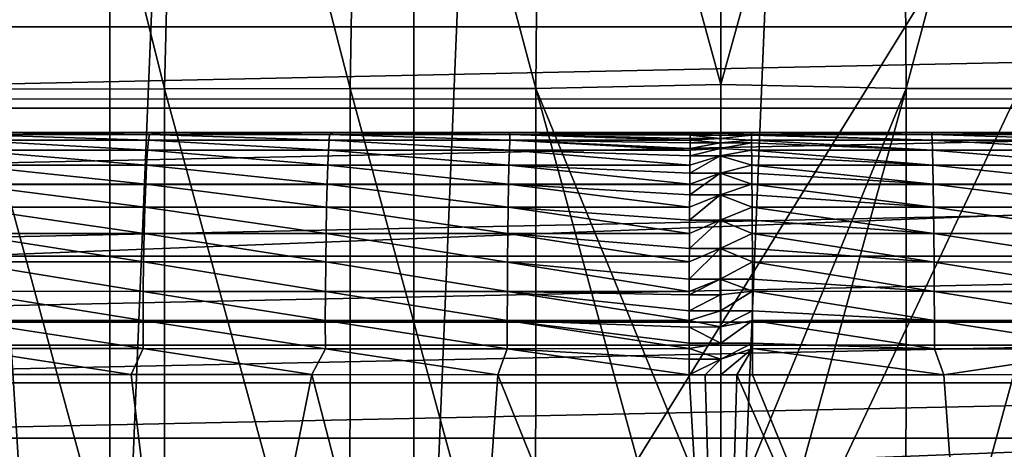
# Model space of a CAD drawing. Header units: metres. Extents: x -104 to 104, y -68 to 90.
# Tile 517 of 656: x -3.54 to 1.43, y 28.69 to 30.86. Entities that reach past the tile are written whole.
import ezdxf

# ---------------------------------------------------------------- set-up
doc = ezdxf.new("R2010")
doc.units = ezdxf.units.M
doc.layers.add('solid_FIT-BATH-153_SW0002', color=7, linetype='CONTINUOUS')

msp = doc.modelspace()

# ---------------------------------------------------------------- linework, layer by layer
at = {"layer": 'solid_FIT-BATH-153_SW0002'}
for points in [[(-1.54966, 25.600069, 37.479431), (0, 63.035889, 37.479431), (0, 25.535889, 37.479431)], [(-1.54966, 62.971706, 37.479431), (0, 63.035889, 37.479431), (-1.54966, 25.600069, 37.479431)], [(0, 25.535889, 37.479431), (0, 63.035889, 37.479431), (1.54966, 62.971706, 37.479431)], [(-1.54966, 62.971706, 37.479431), (-1.54966, 25.600069, 37.479431), (-3.085949, 25.791658, 37.479431)], [(-1.54966, 62.971706, 37.479431), (-3.085949, 25.791658, 37.479431), (-3.085949, 62.780117, 37.479431)], [(0, 25.535889, 37.479431), (1.54966, 62.971706, 37.479431), (1.54966, 25.600069, 37.479431)], [(-3.085949, 62.780117, 37.479431), (-3.085949, 25.791658, 37.479431), (-4.602447, 26.109547, 37.479431)], [(-3.085949, 62.780117, 37.479431), (-4.602447, 26.109547, 37.479431), (-4.602447, 62.462227, 37.479431)], [(-1.43812, 61.224911, -6.203498), (9.643651, 30.285889, -6.203498), (0, 61.285889, -6.203498)], [(0, 61.285889, -6.203498), (9.643651, 30.285889, -6.203498), (1.28216, 61.237415, -6.203498)], [(-2.862983, 61.042995, -6.203498), (9.643651, 30.285889, -6.203498), (-1.43812, 61.224911, -6.203498)], [(1.28216, 61.237415, -6.203498), (9.643651, 30.285889, -6.203498), (2.55339, 61.092987, -6.203498)], [(-4.268853, 60.741177, -6.203498), (9.643651, 30.285889, -6.203498), (-2.862983, 61.042995, -6.203498)], [(-5.645058, 60.321228, -6.203498), (9.643651, 30.285889, -6.203498), (-4.268853, 60.741177, -6.203498)], [(-6, 54.285889, -6.203498), (9.643651, 30.285889, -6.203498), (-5.645058, 60.321228, -6.203498)], [(-6, 54.285889, -6.203498), (-6.025815, 53.89344, -6.203498), (9.643651, 30.285889, -6.203498)], [(-6.025815, 53.89344, -6.203498), (-6.102284, 53.509499, -6.203498), (9.643651, 30.285889, -6.203498)], [(-6.102284, 53.509499, -6.203498), (-6.228316, 53.137989, -6.203498), (9.643651, 30.285889, -6.203498)], [(-6.228316, 53.137989, -6.203498), (-6.40215, 52.785545, -6.203498), (9.643651, 30.285889, -6.203498)], [(-6.40215, 52.785545, -6.203498), (-6.620113, 52.459511, -6.203498), (9.643651, 30.285889, -6.203498)], [(-6.620113, 52.459511, -6.203498), (-6.878578, 52.164734, -6.203498), (9.643651, 30.285889, -6.203498)], [(-6.878578, 52.164734, -6.203498), (-7.173885, 51.905701, -6.203498), (9.643651, 30.285889, -6.203498)], [(-7.173885, 51.905701, -6.203498), (-7.500308, 51.68771, -6.203498), (9.643651, 30.285889, -6.203498)], [(-7.500308, 51.68771, -6.203498), (-7.851867, 51.514362, -6.203498), (9.643651, 30.285889, -6.203498)], [(-7.851867, 51.514362, -6.203498), (-8.223395, 51.388157, -6.203498), (9.643651, 30.285889, -6.203498)], [(-8.223395, 51.388157, -6.203498), (-8.608751, 51.311546, -6.203498), (9.643651, 30.285889, -6.203498)], [(-9.391253, 51.311546, -6.203498), (-9.643651, 30.285889, -6.203498), (9.643651, 30.285889, -6.203498)], [(-9.000002, 51.285969, -6.203498), (-9.391253, 51.311546, -6.203498), (9.643651, 30.285889, -6.203498)], [(-8.608751, 51.311546, -6.203498), (-9.000002, 51.285969, -6.203498), (9.643651, 30.285889, -6.203498)], [(-4, 35.785889, 69.796501), (-3.258736, 24.046616, 69.796501), (-4.86164, 24.370741, 69.796501)], [(-4, 35.785889, 69.796501), (4, 35.785889, 69.796501), (-3.258736, 24.046616, 69.796501)], [(4, 35.785889, 69.796501), (-1.635596, 23.851261, 69.796501), (-3.258736, 24.046616, 69.796501)], [(4, 35.785889, 69.796501), (0, 23.785889, 69.796501), (-1.635596, 23.851261, 69.796501)], [(4, 35.785889, 69.796501), (1.635596, 23.851261, 69.796501), (0, 23.785889, 69.796501)], [(-3.635846, 33.822994, -19.5464), (-2.809888, 30.507198, -18.753641), (-3.74432, 30.504873, -18.726765)], [(-3.635846, 33.822994, -19.5464), (-2.727364, 33.824955, -19.57181), (-2.809888, 30.507198, -18.753641)], [(-2.727364, 33.824955, -19.57181), (-1.872368, 30.508512, -18.768555), (-2.809888, 30.507198, -18.753641)], [(-2.727364, 33.824955, -19.57181), (-1.816277, 33.826065, -19.585926), (-1.872368, 30.508512, -18.768555)], [(-1.816277, 33.826065, -19.585926), (-0.934494, 30.509096, -18.774973), (-1.872368, 30.508512, -18.768555)], [(-1.816277, 33.826065, -19.585926), (-0.905081, 33.826561, -19.59201), (-0.934494, 30.509096, -18.774973)], [(-0.905081, 33.826561, -19.59201), (0.000621, 30.528568, -18.780949), (-0.934494, 30.509096, -18.774973)], [(-0.905081, 33.826561, -19.59201), (0.002429, 32.78133, -19.329384), (0.000621, 30.528568, -18.780949)], [(0.911659, 33.826557, -19.591988), (0.936019, 30.509092, -18.774965), (0.000621, 30.528568, -18.780949)], [(0.002429, 32.78133, -19.329384), (0.911659, 33.826557, -19.591988), (0.000621, 30.528568, -18.780949)], [(0.911659, 33.826557, -19.591988), (1.822289, 33.826054, -19.585861), (0.936019, 30.509092, -18.774965)], [(1.822289, 33.826054, -19.585861), (1.873839, 30.508503, -18.768538), (0.936019, 30.509092, -18.774965)], [(-16.395681, 30.455368, 72.796501), (17.427639, 31.780832, 72.796501), (-17.427748, 31.780983, 72.796501)], [(-16.395681, 30.455368, 72.796501), (16.395548, 30.455212, 72.796501), (17.427639, 31.780832, 72.796501)], [(-10.522905, 31.254065, 50.796501), (-9.959749, 30.818739, 50.796501), (10.522919, 31.254076, 50.796501)], [(-9.959749, 30.818739, 50.796501), (9.95976, 30.818747, 50.796501), (10.522919, 31.254076, 50.796501)], [(-9.959749, 30.818739, 50.796501), (-9.379857, 30.408548, 50.796501), (9.95976, 30.818747, 50.796501)], [(-9.379857, 30.408548, 50.796501), (9.379866, 30.408554, 50.796501), (9.95976, 30.818747, 50.796501)], [(-0.934494, 30.509096, -18.774973), (0.000621, 30.528568, -18.780949), (-0.000817, 28.228933, -18.247074)], [(-0.000817, 28.228933, -18.247074), (0.000621, 30.528568, -18.780949), (0.936019, 30.509092, -18.774965)], [(-3.74432, 30.504873, -18.726765), (-2.809888, 30.507198, -18.753641), (-2.809911, 27.071241, -17.965652)], [(-3.74432, 30.504873, -18.726765), (-2.809911, 27.071241, -17.965652), (-3.743498, 27.068851, -17.939482)], [(-2.809888, 30.507198, -18.753641), (-1.873152, 27.072594, -17.980179), (-2.809911, 27.071241, -17.965652)], [(-2.809888, 30.507198, -18.753641), (-1.872368, 30.508512, -18.768555), (-1.873152, 27.072594, -17.980179)], [(-1.872368, 30.508512, -18.768555), (-0.935961, 27.073196, -17.986435), (-1.873152, 27.072594, -17.980179)], [(-1.872368, 30.508512, -18.768555), (-0.934494, 30.509096, -18.774973), (-0.935961, 27.073196, -17.986435)], [(-0.934494, 30.509096, -18.774973), (-0.001371, 27.096451, -17.99292), (-0.935961, 27.073196, -17.986435)], [(-0.934494, 30.509096, -18.774973), (-0.000817, 28.228933, -18.247074), (-0.001371, 27.096451, -17.99292)], [(0.936019, 30.509092, -18.774965), (0.933546, 27.073195, -17.986443), (-0.001371, 27.096451, -17.99292)], [(-0.000817, 28.228933, -18.247074), (0.936019, 30.509092, -18.774965), (-0.001371, 27.096451, -17.99292)], [(0.936019, 30.509092, -18.774965), (1.873839, 30.508503, -18.768538), (0.933546, 27.073195, -17.986443)], [(1.873839, 30.508503, -18.768538), (1.87078, 27.072592, -17.980204), (0.933546, 27.073195, -17.986443)], [(-15.262076, 29.213726, 72.796501), (16.395548, 30.455212, 72.796501), (-16.395681, 30.455368, 72.796501)], [(-15.262076, 29.213726, 72.796501), (15.261925, 29.213572, 72.796501), (16.395548, 30.455212, 72.796501)], [(-9.379857, 30.408548, 50.796501), (-8.782283, 30.022951, 50.796501), (9.379866, 30.408554, 50.796501)], [(-8.782283, 30.022951, 50.796501), (8.782289, 30.022955, 50.796501), (9.379866, 30.408554, 50.796501)], [(-9.643651, 30.285889, -6.203498), (8.696607, 30.285889, -13.766337), (9.297713, 30.285889, -13.622594)], [(9.643651, 30.285889, -6.203498), (-9.643651, 30.285889, -6.203498), (9.297713, 30.285889, -13.622594)], [(-9.643651, 30.285889, -6.203498), (8.064724, 30.285889, -13.89553), (8.696607, 30.285889, -13.766337)], [(-9.643651, 30.285889, -6.203498), (7.403144, 30.285889, -14.009045), (8.064724, 30.285889, -13.89553)], [(-9.643651, 30.285889, -6.203498), (6.712044, 30.285889, -14.106255), (7.403144, 30.285889, -14.009045)], [(-9.643651, 30.285889, -6.203498), (5.991248, 30.285889, -14.187785), (6.712044, 30.285889, -14.106255)], [(-9.643651, 30.285889, -6.203498), (5.241307, 30.285889, -14.254383), (5.991248, 30.285889, -14.187785)], [(-9.643651, 30.285889, -6.203498), (4.46154, 30.285889, -14.304722), (5.241307, 30.285889, -14.254383)], [(-9.643651, 30.285889, -6.203498), (3.652628, 30.285889, -14.340127), (4.46154, 30.285889, -14.304722)], [(-9.643651, 30.285889, -6.203498), (2.817166, 30.285889, -14.365325), (3.652628, 30.285889, -14.340127)], [(-9.643651, 30.285889, -6.203498), (1.956018, 30.285889, -14.381892), (2.817166, 30.285889, -14.365325)], [(-9.643651, 30.285889, -6.203498), (1.06832, 30.285889, -14.388253), (1.956018, 30.285889, -14.381892)], [(-9.643651, 30.285889, -6.203498), (0.15407, 30.285889, -14.384407), (1.06832, 30.285889, -14.388253)], [(-9.643651, 30.285889, -6.203498), (0.075463, 30.285889, -14.384381), (0.15407, 30.285889, -14.384407)], [(-9.643651, 30.285889, -6.203498), (-0.003427, 30.285889, -14.384354), (0.075463, 30.285889, -14.384381)], [(-9.643651, 30.285889, -6.203498), (-0.078899, 30.285889, -14.384383), (-0.003427, 30.285889, -14.384354)], [(-9.643651, 30.285889, -6.203498), (-0.15407, 30.285889, -14.384418), (-0.078899, 30.285889, -14.384383)], [(-9.643651, 30.285889, -6.203498), (-1.068375, 30.285889, -14.388259), (-0.15407, 30.285889, -14.384418)], [(-9.643651, 30.285889, -6.203498), (-1.956123, 30.285889, -14.381894), (-1.068375, 30.285889, -14.388259)], [(-9.643651, 30.285889, -6.203498), (-2.817316, 30.285889, -14.365322), (-1.956123, 30.285889, -14.381894)], [(-9.643651, 30.285889, -6.203498), (-3.652818, 30.285889, -14.340118), (-2.817316, 30.285889, -14.365322)], [(-3.79345, 30.276787, -14.470566), (-2.88548, 30.276787, -14.498068), (-3.652818, 30.285889, -14.340118)], [(-2.88548, 30.276787, -14.498068), (-2.817316, 30.285889, -14.365322), (-3.652818, 30.285889, -14.340118)], [(-2.88548, 30.276787, -14.498068), (-1.975681, 30.276789, -14.51248), (-2.817316, 30.285889, -14.365322)], [(-1.975681, 30.276789, -14.51248), (-1.956123, 30.285889, -14.381894), (-2.817316, 30.285889, -14.365322)], [(-1.975681, 30.276789, -14.51248), (-1.06499, 30.276791, -14.517935), (-1.956123, 30.285889, -14.381894)], [(-1.06499, 30.276791, -14.517935), (-1.068375, 30.285889, -14.388259), (-1.956123, 30.285889, -14.381894)], [(-0.154213, 30.282631, -14.464564), (-0.15407, 30.285889, -14.384418), (-1.068375, 30.285889, -14.388259)], [(-0.154213, 30.282631, -14.464564), (-1.068375, 30.285889, -14.388259), (-0.154343, 30.276762, -14.518782)], [(-1.06499, 30.276791, -14.517935), (-0.154343, 30.276762, -14.518782), (-1.068375, 30.285889, -14.388259)], [(-0.154343, 30.276762, -14.518782), (-0.003459, 30.272892, -14.544662), (-0.003448, 30.282648, -14.464253)], [(-0.154213, 30.282631, -14.464564), (-0.154343, 30.276762, -14.518782), (-0.003448, 30.282648, -14.464253)], [(-0.078899, 30.285889, -14.384383), (-0.15407, 30.285889, -14.384418), (-0.154213, 30.282631, -14.464564)], [(-0.154213, 30.282631, -14.464564), (-0.003427, 30.285889, -14.384354), (-0.078899, 30.285889, -14.384383)], [(-0.154213, 30.282631, -14.464564), (-0.003448, 30.282648, -14.464253), (-0.003427, 30.285889, -14.384354)], [(-0.003448, 30.282648, -14.464253), (-0.003459, 30.272892, -14.544662), (0.154344, 30.276722, -14.519082)], [(-0.003448, 30.282648, -14.464253), (0.15407, 30.285889, -14.384407), (0.075463, 30.285889, -14.384381)], [(-0.003448, 30.282648, -14.464253), (0.154344, 30.276722, -14.519082), (0.15407, 30.285889, -14.384407)], [(-0.003448, 30.282648, -14.464253), (0.075463, 30.285889, -14.384381), (-0.003427, 30.285889, -14.384354)], [(1.06499, 30.276791, -14.517934), (1.06832, 30.285889, -14.388253), (0.15407, 30.285889, -14.384407)], [(0.154344, 30.276722, -14.519082), (1.06499, 30.276791, -14.517934), (0.15407, 30.285889, -14.384407)], [(1.06499, 30.276791, -14.517934), (1.975681, 30.276789, -14.512479), (1.06832, 30.285889, -14.388253)], [(1.975681, 30.276789, -14.512479), (1.956018, 30.285889, -14.381892), (1.06832, 30.285889, -14.388253)], [(-3.807114, 30.196838, -14.748572), (-2.89471, 30.196827, -14.77634), (-3.800152, 30.247887, -14.609432)], [(-3.800152, 30.247887, -14.609432), (-2.889943, 30.247885, -14.637059), (-3.79345, 30.276787, -14.470566)], [(-2.89471, 30.196827, -14.77634), (-2.889943, 30.247885, -14.637059), (-3.800152, 30.247887, -14.609432)], [(-2.889943, 30.247885, -14.637059), (-2.88548, 30.276787, -14.498068), (-3.79345, 30.276787, -14.470566)], [(-2.89471, 30.196827, -14.77634), (-1.981393, 30.196827, -14.790863), (-2.889943, 30.247885, -14.637059)], [(-2.889943, 30.247885, -14.637059), (-1.978379, 30.247889, -14.651519), (-2.88548, 30.276787, -14.498068)], [(-1.981393, 30.196827, -14.790863), (-1.978379, 30.247889, -14.651519), (-2.889943, 30.247885, -14.637059)], [(-1.978379, 30.247889, -14.651519), (-1.975681, 30.276789, -14.51248), (-2.88548, 30.276787, -14.498068)], [(-1.981393, 30.196827, -14.790863), (-1.068006, 30.196833, -14.796338), (-1.978379, 30.247889, -14.651519)], [(-1.978379, 30.247889, -14.651519), (-1.066362, 30.247892, -14.656978), (-1.975681, 30.276789, -14.51248)], [(-1.068006, 30.196833, -14.796338), (-1.066362, 30.247892, -14.656978), (-1.978379, 30.247889, -14.651519)], [(-1.066362, 30.247892, -14.656978), (-1.06499, 30.276791, -14.517935), (-1.975681, 30.276789, -14.51248)], [(-1.068006, 30.196833, -14.796338), (-0.155395, 30.196783, -14.797067), (-1.066362, 30.247892, -14.656978)], [(-1.066362, 30.247892, -14.656978), (-0.154791, 30.24782, -14.657865), (-1.06499, 30.276791, -14.517935)], [(-1.066362, 30.247892, -14.656978), (-0.155395, 30.196783, -14.797067), (-0.155308, 30.204817, -14.778958)], [(-1.066362, 30.247892, -14.656978), (-0.155308, 30.204817, -14.778958), (-0.15497, 30.23387, -14.703)], [(-1.066362, 30.247892, -14.656978), (-0.15497, 30.23387, -14.703), (-0.154791, 30.24782, -14.657865)], [(-1.06499, 30.276791, -14.517935), (-0.154791, 30.24782, -14.657865), (-0.154671, 30.256535, -14.624954)], [(-1.06499, 30.276791, -14.517935), (-0.154671, 30.256535, -14.624954), (-0.154416, 30.27284, -14.545095)], [(-1.06499, 30.276791, -14.517935), (-0.154416, 30.27284, -14.545095), (-0.154343, 30.276762, -14.518782)], [(-0.155308, 30.204817, -14.778958), (-0.00343, 30.204729, -14.778991), (-0.003449, 30.233892, -14.702777)], [(-0.15497, 30.23387, -14.703), (-0.155308, 30.204817, -14.778958), (-0.003449, 30.233892, -14.702777)], [(-0.154791, 30.24782, -14.657865), (-0.15497, 30.23387, -14.703), (-0.003449, 30.233892, -14.702777)], [(-0.154791, 30.24782, -14.657865), (-0.003449, 30.233892, -14.702777), (-0.003459, 30.256609, -14.624526)], [(-0.154671, 30.256535, -14.624954), (-0.154791, 30.24782, -14.657865), (-0.003459, 30.256609, -14.624526)], [(-0.154416, 30.27284, -14.545095), (-0.154671, 30.256535, -14.624954), (-0.003459, 30.256609, -14.624526)], [(-0.154343, 30.276762, -14.518782), (-0.154416, 30.27284, -14.545095), (-0.003459, 30.272892, -14.544662)], [(-0.154416, 30.27284, -14.545095), (-0.003459, 30.256609, -14.624526), (-0.003459, 30.272892, -14.544662)], [(-0.003459, 30.272892, -14.544662), (0.154416, 30.27286, -14.544984), (0.154344, 30.276722, -14.519082)], [(-0.003459, 30.272892, -14.544662), (-0.003459, 30.256609, -14.624526), (0.154416, 30.27286, -14.544984)], [(-0.003459, 30.256609, -14.624526), (0.154793, 30.247644, -14.65848), (0.154416, 30.27286, -14.544984)], [(-0.003459, 30.256609, -14.624526), (-0.003449, 30.233892, -14.702777), (0.154793, 30.247644, -14.65848)], [(-0.003449, 30.233892, -14.702777), (0.15497, 30.233858, -14.703031), (0.154793, 30.247644, -14.65848)], [(-0.003449, 30.233892, -14.702777), (-0.00343, 30.204729, -14.778991), (0.15497, 30.233858, -14.703031)], [(-0.00343, 30.204729, -14.778991), (0.155398, 30.196571, -14.797532), (0.15497, 30.233858, -14.703031)], [(1.066362, 30.247892, -14.656977), (1.06499, 30.276791, -14.517934), (0.154344, 30.276722, -14.519082)], [(1.066362, 30.247892, -14.656977), (0.154344, 30.276722, -14.519082), (0.154416, 30.27286, -14.544984)], [(0.154793, 30.247644, -14.65848), (1.066362, 30.247892, -14.656977), (0.154416, 30.27286, -14.544984)], [(1.068006, 30.196833, -14.796337), (1.066362, 30.247892, -14.656977), (0.154793, 30.247644, -14.65848)], [(1.068006, 30.196833, -14.796337), (0.154793, 30.247644, -14.65848), (0.15497, 30.233858, -14.703031)], [(0.155398, 30.196571, -14.797532), (1.068006, 30.196833, -14.796337), (0.15497, 30.233858, -14.703031)], [(1.978379, 30.247889, -14.651518), (1.975681, 30.276789, -14.512479), (1.06499, 30.276791, -14.517934)], [(1.066362, 30.247892, -14.656977), (1.978379, 30.247889, -14.651518), (1.06499, 30.276791, -14.517934)], [(1.981393, 30.196829, -14.790862), (1.978379, 30.247889, -14.651518), (1.066362, 30.247892, -14.656977)], [(1.068006, 30.196833, -14.796337), (1.981393, 30.196829, -14.790862), (1.066362, 30.247892, -14.656977)], [(-3.81406, 30.122108, -14.883349), (-2.89959, 30.122072, -14.911263), (-3.807114, 30.196838, -14.748572)], [(-2.89959, 30.122072, -14.911263), (-2.89471, 30.196827, -14.77634), (-3.807114, 30.196838, -14.748572)], [(-2.89959, 30.122072, -14.911263), (-1.984597, 30.122065, -14.925858), (-2.89471, 30.196827, -14.77634)], [(-1.984597, 30.122065, -14.925858), (-1.981393, 30.196827, -14.790863), (-2.89471, 30.196827, -14.77634)], [(-1.984597, 30.122065, -14.925858), (-1.069854, 30.122065, -14.931356), (-1.981393, 30.196827, -14.790863)], [(-1.069854, 30.122065, -14.931356), (-1.068006, 30.196833, -14.796338), (-1.981393, 30.196827, -14.790863)], [(-1.069854, 30.122065, -14.931356), (-0.156136, 30.121805, -14.932364), (-1.068006, 30.196833, -14.796338)], [(-1.068006, 30.196833, -14.796338), (-0.156136, 30.121805, -14.932364), (-0.155682, 30.169231, -14.852709)], [(-1.068006, 30.196833, -14.796338), (-0.155682, 30.169231, -14.852709), (-0.155395, 30.196783, -14.797067)], [(-0.155682, 30.169231, -14.852709), (-0.0034, 30.169052, -14.852853), (-0.00343, 30.204729, -14.778991)], [(-0.155395, 30.196783, -14.797067), (-0.155682, 30.169231, -14.852709), (-0.00343, 30.204729, -14.778991)], [(-0.155308, 30.204817, -14.778958), (-0.155395, 30.196783, -14.797067), (-0.00343, 30.204729, -14.778991)], [(-0.00343, 30.204729, -14.778991), (-0.0034, 30.169052, -14.852853), (0.155398, 30.196571, -14.797532)], [(-0.0034, 30.169052, -14.852853), (0.155683, 30.169104, -14.852947), (0.155398, 30.196571, -14.797532)], [(1.069854, 30.122065, -14.931355), (1.068006, 30.196833, -14.796337), (0.155398, 30.196571, -14.797532)], [(1.069854, 30.122065, -14.931355), (0.155398, 30.196571, -14.797532), (0.155683, 30.169104, -14.852947)], [(1.984597, 30.122065, -14.925858), (1.981393, 30.196829, -14.790862), (1.068006, 30.196833, -14.796337)], [(1.069854, 30.122065, -14.931355), (1.984597, 30.122065, -14.925858), (1.068006, 30.196833, -14.796337)], [(-0.156499, 30.080723, -14.990323), (-0.003318, 30.080475, -14.990421), (-0.0034, 30.169052, -14.852853)], [(-0.156136, 30.121805, -14.932364), (-0.156499, 30.080723, -14.990323), (-0.0034, 30.169052, -14.852853)], [(-0.155682, 30.169231, -14.852709), (-0.156136, 30.121805, -14.932364), (-0.0034, 30.169052, -14.852853)], [(-0.0034, 30.169052, -14.852853), (0.156136, 30.121792, -14.932384), (0.155683, 30.169104, -14.852947)], [(-0.0034, 30.169052, -14.852853), (-0.003318, 30.080475, -14.990421), (0.156136, 30.121792, -14.932384)], [(0.156136, 30.121792, -14.932384), (1.069854, 30.122065, -14.931355), (0.155683, 30.169104, -14.852947)], [(-3.820629, 30.025379, -15.008268), (-2.904305, 30.025311, -15.036318), (-3.81406, 30.122108, -14.883349)], [(-2.904305, 30.025311, -15.036318), (-2.89959, 30.122072, -14.911263), (-3.81406, 30.122108, -14.883349)], [(-2.904305, 30.025311, -15.036318), (-1.987795, 30.025284, -15.05098), (-2.89959, 30.122072, -14.911263)], [(-1.987795, 30.025284, -15.05098), (-1.984597, 30.122065, -14.925858), (-2.89959, 30.122072, -14.911263)], [(-1.987795, 30.025284, -15.05098), (-1.071783, 30.025274, -15.056499), (-1.984597, 30.122065, -14.925858)], [(-1.071783, 30.025274, -15.056499), (-1.069854, 30.122065, -14.931356), (-1.984597, 30.122065, -14.925858)], [(-1.071783, 30.025274, -15.056499), (-0.156956, 30.025007, -15.057402), (-1.069854, 30.122065, -14.931356)], [(-1.069854, 30.122065, -14.931356), (-0.156956, 30.025007, -15.057402), (-0.156499, 30.080723, -14.990323)], [(-1.069854, 30.122065, -14.931356), (-0.156499, 30.080723, -14.990323), (-0.156136, 30.121805, -14.932364)], [(-0.157362, 29.971348, -15.112331), (-0.003384, 29.971209, -15.112198), (-0.003318, 30.080475, -14.990421)], [(-0.156956, 30.025007, -15.057402), (-0.157362, 29.971348, -15.112331), (-0.003318, 30.080475, -14.990421)], [(-0.156499, 30.080723, -14.990323), (-0.156956, 30.025007, -15.057402), (-0.003318, 30.080475, -14.990421)], [(-0.003318, 30.080475, -14.990421), (-0.003384, 29.971209, -15.112198), (0.156956, 30.024984, -15.057426)], [(-0.003318, 30.080475, -14.990421), (0.156501, 30.08053, -14.990576), (0.156136, 30.121792, -14.932384)], [(-0.003318, 30.080475, -14.990421), (0.156956, 30.024984, -15.057426), (0.156501, 30.08053, -14.990576)], [(1.071783, 30.025276, -15.056499), (1.069854, 30.122065, -14.931355), (0.156136, 30.121792, -14.932384)], [(1.071783, 30.025276, -15.056499), (0.156136, 30.121792, -14.932384), (0.156501, 30.08053, -14.990576)], [(0.156956, 30.024984, -15.057426), (1.071783, 30.025276, -15.056499), (0.156501, 30.08053, -14.990576)], [(1.987795, 30.025284, -15.050979), (1.984597, 30.122065, -14.925858), (1.069854, 30.122065, -14.931355)], [(1.071783, 30.025276, -15.056499), (1.987795, 30.025284, -15.050979), (1.069854, 30.122065, -14.931355)], [(-8.782283, 30.022951, 50.796501), (-8.168508, 29.662731, 50.796501), (8.782289, 30.022955, 50.796501)], [(-8.168508, 29.662731, 50.796501), (8.168511, 29.662733, 50.796501), (8.782289, 30.022955, 50.796501)], [(-3.826436, 29.909143, -15.11762), (-2.908561, 29.909029, -15.145775), (-3.820629, 30.025379, -15.008268)], [(-2.908561, 29.909029, -15.145775), (-2.904305, 30.025311, -15.036318), (-3.820629, 30.025379, -15.008268)], [(-2.908561, 29.909029, -15.145775), (-1.990774, 29.908979, -15.160485), (-2.904305, 30.025311, -15.036318)], [(-1.990774, 29.908979, -15.160485), (-1.987795, 30.025284, -15.05098), (-2.904305, 30.025311, -15.036318)], [(-1.990774, 29.908979, -15.160485), (-1.073658, 29.908958, -15.166016), (-1.987795, 30.025284, -15.05098)], [(-1.073658, 29.908958, -15.166016), (-1.071783, 30.025274, -15.056499), (-1.987795, 30.025284, -15.05098)], [(-1.073658, 29.908958, -15.166016), (-0.157796, 29.908882, -15.166669), (-1.071783, 30.025274, -15.056499)], [(-1.071783, 30.025274, -15.056499), (-0.157796, 29.908882, -15.166669), (-0.157362, 29.971348, -15.112331)], [(-1.071783, 30.025274, -15.056499), (-0.157362, 29.971348, -15.112331), (-0.156956, 30.025007, -15.057402)], [(-0.003384, 29.971209, -15.112198), (0.157362, 29.971294, -15.112383), (0.156956, 30.024984, -15.057426)], [(1.073658, 29.908958, -15.166015), (1.071783, 30.025276, -15.056499), (0.156956, 30.024984, -15.057426)], [(1.073658, 29.908958, -15.166015), (0.156956, 30.024984, -15.057426), (0.157362, 29.971294, -15.112383)], [(1.990774, 29.908979, -15.160484), (1.987795, 30.025284, -15.050979), (1.071783, 30.025276, -15.056499)], [(1.073658, 29.908958, -15.166015), (1.990774, 29.908979, -15.160484), (1.071783, 30.025276, -15.056499)], [(-0.158211, 29.843561, -15.214316), (-0.003641, 29.843451, -15.214087), (-0.003384, 29.971209, -15.112198)], [(-0.157796, 29.908882, -15.166669), (-0.158211, 29.843561, -15.214316), (-0.003384, 29.971209, -15.112198)], [(-0.157362, 29.971348, -15.112331), (-0.157796, 29.908882, -15.166669), (-0.003384, 29.971209, -15.112198)], [(-0.003384, 29.971209, -15.112198), (-0.003641, 29.843451, -15.214087), (0.157796, 29.908907, -15.16665)], [(-0.003384, 29.971209, -15.112198), (0.157796, 29.908907, -15.16665), (0.157362, 29.971294, -15.112383)], [(0.157796, 29.908907, -15.16665), (1.073658, 29.908958, -15.166015), (0.157362, 29.971294, -15.112383)], [(-3.831138, 29.776503, -15.206462), (-2.91209, 29.776337, -15.23468), (-3.826436, 29.909143, -15.11762)], [(-2.91209, 29.776337, -15.23468), (-2.908561, 29.909029, -15.145775), (-3.826436, 29.909143, -15.11762)], [(-2.91209, 29.776337, -15.23468), (-1.993336, 29.77626, -15.249409), (-2.908561, 29.909029, -15.145775)], [(-1.993336, 29.77626, -15.249409), (-1.990774, 29.908979, -15.160485), (-2.908561, 29.909029, -15.145775)], [(-1.993336, 29.77626, -15.249409), (-1.075349, 29.776226, -15.25493), (-1.990774, 29.908979, -15.160485)], [(-1.075349, 29.776226, -15.25493), (-1.073658, 29.908958, -15.166016), (-1.990774, 29.908979, -15.160485)], [(-1.075349, 29.776226, -15.25493), (-0.158598, 29.776552, -15.255321), (-1.073658, 29.908958, -15.166016)], [(-1.073658, 29.908958, -15.166016), (-0.158598, 29.776552, -15.255321), (-0.158211, 29.843561, -15.214316)], [(-1.073658, 29.908958, -15.166016), (-0.158211, 29.843561, -15.214316), (-0.157796, 29.908882, -15.166669)], [(-0.003641, 29.843451, -15.214087), (0.15821, 29.843666, -15.214246), (0.157796, 29.908907, -15.16665)], [(1.075349, 29.776226, -15.25493), (1.073658, 29.908958, -15.166015), (0.157796, 29.908907, -15.16665)], [(1.075349, 29.776226, -15.25493), (0.157796, 29.908907, -15.16665), (0.15821, 29.843666, -15.214246)], [(1.993336, 29.77626, -15.249409), (1.990774, 29.908979, -15.160484), (1.073658, 29.908958, -15.166015)], [(1.075349, 29.776226, -15.25493), (1.993336, 29.77626, -15.249409), (1.073658, 29.908958, -15.166015)], [(-0.158995, 29.700636, -15.293765), (-0.003904, 29.700407, -15.293532), (-0.003641, 29.843451, -15.214087)], [(-0.158598, 29.776552, -15.255321), (-0.158995, 29.700636, -15.293765), (-0.003641, 29.843451, -15.214087)], [(-0.158211, 29.843561, -15.214316), (-0.158598, 29.776552, -15.255321), (-0.003641, 29.843451, -15.214087)], [(-0.003641, 29.843451, -15.214087), (-0.003904, 29.700407, -15.293532), (0.158598, 29.776573, -15.255309)], [(-0.003641, 29.843451, -15.214087), (0.158598, 29.776573, -15.255309), (0.15821, 29.843666, -15.214246)], [(0.158598, 29.776573, -15.255309), (1.075349, 29.776226, -15.25493), (0.15821, 29.843666, -15.214246)], [(-3.834554, 29.633001, -15.2729), (-2.91473, 29.632786, -15.301132), (-3.831138, 29.776503, -15.206462)], [(-2.91473, 29.632786, -15.301132), (-2.91209, 29.776337, -15.23468), (-3.831138, 29.776503, -15.206462)], [(-2.91473, 29.632786, -15.301132), (-1.995345, 29.632683, -15.315845), (-2.91209, 29.776337, -15.23468)], [(-1.995345, 29.632683, -15.315845), (-1.993336, 29.77626, -15.249409), (-2.91209, 29.776337, -15.23468)], [(-1.995345, 29.632683, -15.315845), (-1.076755, 29.632639, -15.321334), (-1.993336, 29.77626, -15.249409)], [(-1.076755, 29.632639, -15.321334), (-1.075349, 29.776226, -15.25493), (-1.993336, 29.77626, -15.249409)], [(-1.076755, 29.632639, -15.321334), (-0.159312, 29.633068, -15.321718), (-1.075349, 29.776226, -15.25493)], [(-1.075349, 29.776226, -15.25493), (-0.158995, 29.700636, -15.293765), (-0.158598, 29.776552, -15.255321)], [(-1.075349, 29.776226, -15.25493), (-0.159312, 29.633068, -15.321718), (-0.158995, 29.700636, -15.293765)], [(-0.003904, 29.700407, -15.293532), (0.158994, 29.700769, -15.293705), (0.158598, 29.776573, -15.255309)], [(1.076755, 29.632639, -15.321334), (1.075349, 29.776226, -15.25493), (0.158598, 29.776573, -15.255309)], [(1.076755, 29.632639, -15.321334), (0.158598, 29.776573, -15.255309), (0.158994, 29.700769, -15.293705)], [(1.995345, 29.632683, -15.315845), (1.993336, 29.77626, -15.249409), (1.075349, 29.776226, -15.25493)], [(1.076755, 29.632639, -15.321334), (1.995345, 29.632683, -15.315845), (1.075349, 29.776226, -15.25493)], [(-0.159665, 29.546846, -15.349593), (-0.003694, 29.546656, -15.349276), (-0.003904, 29.700407, -15.293532)], [(-0.159312, 29.633068, -15.321718), (-0.159665, 29.546846, -15.349593), (-0.003904, 29.700407, -15.293532)], [(-0.158995, 29.700636, -15.293765), (-0.159312, 29.633068, -15.321718), (-0.003904, 29.700407, -15.293532)], [(-0.003904, 29.700407, -15.293532), (0.159312, 29.63308, -15.321714), (0.158994, 29.700769, -15.293705)], [(-0.003904, 29.700407, -15.293532), (-0.003694, 29.546656, -15.349276), (0.159312, 29.63308, -15.321714)], [(0.159312, 29.63308, -15.321714), (1.076755, 29.632639, -15.321334), (0.158994, 29.700769, -15.293705)], [(-8.168508, 29.662731, 50.796501), (-7.541327, 29.329611, 50.796501), (8.168511, 29.662733, 50.796501)], [(-7.541327, 29.329611, 50.796501), (7.541329, 29.329611, 50.796501), (8.168511, 29.662733, 50.796501)], [(-3.836547, 29.484783, -15.315784), (-2.916348, 29.484526, -15.343981), (-3.834554, 29.633001, -15.2729)], [(-2.916348, 29.484526, -15.343981), (-2.91473, 29.632786, -15.301132), (-3.834554, 29.633001, -15.2729)], [(-2.916348, 29.484526, -15.343981), (-1.996681, 29.484406, -15.358642), (-2.91473, 29.632786, -15.301132)], [(-1.996681, 29.484406, -15.358642), (-1.995345, 29.632683, -15.315845), (-2.91473, 29.632786, -15.301132)], [(-1.996681, 29.484406, -15.358642), (-1.077781, 29.48436, -15.364075), (-1.995345, 29.632683, -15.315845)], [(-1.077781, 29.48436, -15.364075), (-1.076755, 29.632639, -15.321334), (-1.995345, 29.632683, -15.315845)], [(-1.077781, 29.48436, -15.364075), (-0.159885, 29.484451, -15.364561), (-1.076755, 29.632639, -15.321334)], [(-1.076755, 29.632639, -15.321334), (-0.159665, 29.546846, -15.349593), (-0.159312, 29.633068, -15.321718)], [(-1.076755, 29.632639, -15.321334), (-0.159885, 29.484451, -15.364561), (-0.159665, 29.546846, -15.349593)], [(-0.003694, 29.546656, -15.349276), (0.159666, 29.546806, -15.349606), (0.159312, 29.63308, -15.321714)], [(1.077781, 29.48436, -15.364075), (1.076755, 29.632639, -15.321334), (0.159312, 29.63308, -15.321714)], [(1.077781, 29.48436, -15.364075), (0.159312, 29.63308, -15.321714), (0.159666, 29.546806, -15.349606)], [(1.996681, 29.484406, -15.358642), (1.995345, 29.632683, -15.315845), (1.076755, 29.632639, -15.321334)], [(1.077781, 29.48436, -15.364075), (1.996681, 29.484406, -15.358642), (1.076755, 29.632639, -15.321334)], [(-0.159941, 29.466843, -15.368005), (-0.003262, 29.46677, -15.367631), (-0.003694, 29.546656, -15.349276)], [(-0.159885, 29.484451, -15.364561), (-0.159941, 29.466843, -15.368005), (-0.003694, 29.546656, -15.349276)], [(-0.159665, 29.546846, -15.349593), (-0.159885, 29.484451, -15.364561), (-0.003694, 29.546656, -15.349276)], [(-0.003694, 29.546656, -15.349276), (0.159883, 29.485004, -15.364448), (0.159666, 29.546806, -15.349606)], [(-0.003694, 29.546656, -15.349276), (-0.003262, 29.46677, -15.367631), (0.159883, 29.485004, -15.364448)], [(0.159883, 29.485004, -15.364448), (1.077781, 29.48436, -15.364075), (0.159666, 29.546806, -15.349606)], [(-3.837028, 29.337595, -15.334721), (-2.916851, 29.337309, -15.362829), (-3.836547, 29.484783, -15.315784)], [(-2.916851, 29.337309, -15.362829), (-2.916348, 29.484526, -15.343981), (-3.836547, 29.484783, -15.315784)], [(-2.916851, 29.337309, -15.362829), (-1.997251, 29.337183, -15.377402), (-2.916348, 29.484526, -15.343981)], [(-1.997251, 29.337183, -15.377402), (-1.996681, 29.484406, -15.358642), (-2.916348, 29.484526, -15.343981)], [(-1.997251, 29.337183, -15.377402), (-1.07835, 29.337149, -15.382756), (-1.996681, 29.484406, -15.358642)], [(-1.07835, 29.337149, -15.382756), (-1.077781, 29.48436, -15.364075), (-1.996681, 29.484406, -15.358642)], [(-1.07835, 29.337149, -15.382756), (-0.16027, 29.337376, -15.383198), (-1.077781, 29.48436, -15.364075)], [(-1.077781, 29.48436, -15.364075), (-0.159941, 29.466843, -15.368005), (-0.159885, 29.484451, -15.364561)], [(-1.077781, 29.48436, -15.364075), (-0.16027, 29.337376, -15.383198), (-0.160163, 29.385923, -15.379541)], [(-1.077781, 29.48436, -15.364075), (-0.160163, 29.385923, -15.379541), (-0.159941, 29.466843, -15.368005)], [(-0.003262, 29.46677, -15.367631), (-0.002554, 29.386068, -15.379124), (0.159883, 29.485004, -15.364448)], [(-0.002554, 29.386068, -15.379124), (0.160164, 29.385809, -15.379553), (0.159883, 29.485004, -15.364448)], [(1.07835, 29.337149, -15.382756), (1.077781, 29.48436, -15.364075), (0.159883, 29.485004, -15.364448)], [(1.07835, 29.337149, -15.382756), (0.159883, 29.485004, -15.364448), (0.160164, 29.385809, -15.379553)], [(1.997251, 29.337183, -15.377402), (1.996681, 29.484406, -15.358642), (1.077781, 29.48436, -15.364075)], [(1.07835, 29.337149, -15.382756), (1.997251, 29.337183, -15.377402), (1.077781, 29.48436, -15.364075)], [(-0.159941, 29.466843, -15.368005), (-0.160163, 29.385923, -15.379541), (-0.003262, 29.46677, -15.367631)], [(-0.160163, 29.385923, -15.379541), (-0.002554, 29.386068, -15.379124), (-0.003262, 29.46677, -15.367631)], [(-0.16027, 29.337376, -15.383198), (-0.001763, 29.304779, -15.383896), (-0.002554, 29.386068, -15.379124)], [(-0.160163, 29.385923, -15.379541), (-0.16027, 29.337376, -15.383198), (-0.002554, 29.386068, -15.379124)], [(-0.002554, 29.386068, -15.379124), (-0.001763, 29.304779, -15.383896), (0.160164, 29.385809, -15.379553)], [(-0.001763, 29.304779, -15.383896), (0.160269, 29.337978, -15.383166), (0.160164, 29.385809, -15.379553)], [(0.160269, 29.337978, -15.383166), (1.07835, 29.337149, -15.382756), (0.160164, 29.385809, -15.379553)], [(-2.9163, 29.195324, -15.360227), (-2.916851, 29.337309, -15.362829), (-3.837028, 29.337595, -15.334721)], [(-3.836112, 29.195623, -15.332248), (-2.9163, 29.195324, -15.360227), (-3.837028, 29.337595, -15.334721)], [(-1.997077, 29.19521, -15.374681), (-1.997251, 29.337183, -15.377402), (-2.916851, 29.337309, -15.362829)], [(-2.9163, 29.195324, -15.360227), (-1.997077, 29.19521, -15.374681), (-2.916851, 29.337309, -15.362829)], [(-1.07846, 29.1952, -15.379938), (-1.07835, 29.337149, -15.382756), (-1.997251, 29.337183, -15.377402)], [(-1.997077, 29.19521, -15.374681), (-1.07846, 29.1952, -15.379938), (-1.997251, 29.337183, -15.377402)], [(-1.07846, 29.1952, -15.379938), (-0.16046, 29.195421, -15.380345), (-1.07835, 29.337149, -15.382756)], [(-1.07835, 29.337149, -15.382756), (-0.160331, 29.304466, -15.384321), (-0.16027, 29.337376, -15.383198)], [(-1.07835, 29.337149, -15.382756), (-0.16046, 29.195421, -15.380345), (-0.160438, 29.222937, -15.382463)], [(-1.07835, 29.337149, -15.382756), (-0.160438, 29.222937, -15.382463), (-0.160331, 29.304466, -15.384321)], [(-0.16027, 29.337376, -15.383198), (-0.160331, 29.304466, -15.384321), (-0.001763, 29.304779, -15.383896)], [(-0.001763, 29.304779, -15.383896), (-0.001036, 29.223265, -15.382046), (0.160269, 29.337978, -15.383166)], [(-0.001036, 29.223265, -15.382046), (0.160438, 29.222847, -15.382457), (0.160269, 29.337978, -15.383166)], [(1.07846, 29.1952, -15.379938), (1.07835, 29.337149, -15.382756), (0.160269, 29.337978, -15.383166)], [(1.07846, 29.1952, -15.379938), (0.160269, 29.337978, -15.383166), (0.160438, 29.222847, -15.382457)], [(1.997077, 29.19521, -15.374681), (1.997251, 29.337183, -15.377402), (1.07835, 29.337149, -15.382756)], [(1.07846, 29.1952, -15.379938), (1.997077, 29.19521, -15.374681), (1.07835, 29.337149, -15.382756)], [(-7.541327, 29.329611, 50.796501), (-6.899371, 29.022915, 50.796501), (7.541329, 29.329611, 50.796501)], [(-6.899371, 29.022915, 50.796501), (6.899371, 29.022915, 50.796501), (7.541329, 29.329611, 50.796501)], [(-0.160331, 29.304466, -15.384321), (-0.160438, 29.222937, -15.382463), (-0.001036, 29.223265, -15.382046)], [(-0.160331, 29.304466, -15.384321), (-0.001036, 29.223265, -15.382046), (-0.001763, 29.304779, -15.383896)], [(-14.036263, 28.066034, 72.796501), (15.261925, 29.213572, 72.796501), (-15.262076, 29.213726, 72.796501)], [(-14.036263, 28.066034, 72.796501), (14.036098, 28.065891, 72.796501), (15.261925, 29.213572, 72.796501)], [(-3.85532, 29.065691, -15.304348), (-2.977113, 29.065323, -15.331621), (-3.836112, 29.195623, -15.332248)], [(-2.977113, 29.065323, -15.331621), (-2.9163, 29.195324, -15.360227), (-3.836112, 29.195623, -15.332248)], [(-2.977113, 29.065323, -15.331621), (-2.066221, 29.064423, -15.348071), (-2.9163, 29.195324, -15.360227)], [(-2.066221, 29.064423, -15.348071), (-1.997077, 29.19521, -15.374681), (-2.9163, 29.195324, -15.360227)], [(-2.066221, 29.064423, -15.348071), (-1.126251, 29.063814, -15.356226), (-1.997077, 29.19521, -15.374681)], [(-1.126251, 29.063814, -15.356226), (-1.07846, 29.1952, -15.379938), (-1.997077, 29.19521, -15.374681)], [(-1.126251, 29.063814, -15.356226), (-0.160452, 29.063787, -15.35955), (-1.07846, 29.1952, -15.379938)], [(-1.07846, 29.1952, -15.379938), (-0.16048, 29.142372, -15.374121), (-0.16046, 29.195421, -15.380345)], [(-1.07846, 29.1952, -15.379938), (-0.160452, 29.063787, -15.35955), (-0.16048, 29.142372, -15.374121)], [(-0.16046, 29.195421, -15.380345), (-0.16048, 29.142372, -15.374121), (-0.000305, 29.142622, -15.373702)], [(-0.16046, 29.195421, -15.380345), (-0.000305, 29.142622, -15.373702), (-0.001036, 29.223265, -15.382046)], [(-0.160438, 29.222937, -15.382463), (-0.16046, 29.195421, -15.380345), (-0.001036, 29.223265, -15.382046)], [(-0.001036, 29.223265, -15.382046), (-0.000305, 29.142622, -15.373702), (0.160438, 29.222847, -15.382457)], [(-0.000305, 29.142622, -15.373702), (0.16046, 29.195723, -15.380373), (0.160438, 29.222847, -15.382457)], [(-0.000305, 29.142622, -15.373702), (0.000434, 29.063927, -15.358929), (0.16046, 29.195723, -15.380373)], [(0.16046, 29.195723, -15.380373), (0.000434, 29.063927, -15.358929), (0.080842, 29.063837, -15.359298)], [(0.16046, 29.195723, -15.380373), (0.080842, 29.063837, -15.359298), (0.160452, 29.063934, -15.35885)], [(0.16046, 29.195723, -15.380373), (1.07846, 29.1952, -15.379938), (0.160438, 29.222847, -15.382457)], [(0.16046, 29.195723, -15.380373), (0.160452, 29.063934, -15.35885), (1.126253, 29.063814, -15.356226)], [(0.16046, 29.195723, -15.380373), (1.126253, 29.063814, -15.356226), (1.07846, 29.1952, -15.379938)], [(1.07846, 29.1952, -15.379938), (1.126253, 29.063814, -15.356226), (1.997077, 29.19521, -15.374681)], [(1.997077, 29.19521, -15.374681), (1.126253, 29.063814, -15.356226), (2.066227, 29.064425, -15.348071)], [(-0.16048, 29.142372, -15.374121), (-0.160452, 29.063787, -15.35955), (-0.000305, 29.142622, -15.373702)], [(-0.160452, 29.063787, -15.35955), (-0.079642, 29.063927, -15.358897), (-0.000305, 29.142622, -15.373702)], [(-0.079642, 29.063927, -15.358897), (0.000434, 29.063927, -15.358929), (-0.000305, 29.142622, -15.373702)], [(-2.63771, 26.211987, -14.706702), (-3.85532, 29.065691, -15.304348), (-3.918367, 26.207203, -14.669186)], [(-2.63771, 26.211987, -14.706702), (-2.977113, 29.065323, -15.331621), (-3.85532, 29.065691, -15.304348)], [(-2.63771, 26.211987, -14.706702), (-2.066221, 29.064423, -15.348071), (-2.977113, 29.065323, -15.331621)], [(-1.32731, 26.2139, -14.723103), (-2.066221, 29.064423, -15.348071), (-2.63771, 26.211987, -14.706702)], [(-1.32731, 26.2139, -14.723103), (-1.126251, 29.063814, -15.356226), (-2.066221, 29.064423, -15.348071)], [(-1.32731, 26.2139, -14.723103), (0.002716, 26.257923, -14.73637), (-1.126251, 29.063814, -15.356226)], [(-1.126251, 29.063814, -15.356226), (0.002716, 26.257923, -14.73637), (-0.160452, 29.063787, -15.35955)], [(-0.160452, 29.063787, -15.35955), (0.002716, 26.257923, -14.73637), (-0.079642, 29.063927, -15.358897)], [(-0.079642, 29.063927, -15.358897), (0.002716, 26.257923, -14.73637), (0.000434, 29.063927, -15.358929)], [(0.002716, 26.257923, -14.73637), (0.080842, 29.063837, -15.359298), (0.000434, 29.063927, -15.358929)], [(0.002716, 26.257923, -14.73637), (1.331834, 26.213898, -14.723073), (0.080842, 29.063837, -15.359298)], [(1.331834, 26.213898, -14.723073), (0.160452, 29.063934, -15.35885), (0.080842, 29.063837, -15.359298)], [(1.331834, 26.213898, -14.723073), (1.126253, 29.063814, -15.356226), (0.160452, 29.063934, -15.35885)], [(1.331834, 26.213898, -14.723073), (2.066227, 29.064425, -15.348071), (1.126253, 29.063814, -15.356226)], [(1.331834, 26.213898, -14.723073), (2.641972, 26.211977, -14.706618), (2.066227, 29.064425, -15.348071)], [(-6.899371, 29.022915, 50.796501), (-6.244927, 28.743607, 50.796501), (6.899371, 29.022915, 50.796501)], [(-6.244927, 28.743607, 50.796501), (6.244925, 28.743605, 50.796501), (6.899371, 29.022915, 50.796501)], [(-6.244927, 28.743607, 50.796501), (-5.580533, 28.49288, 50.796501), (6.244925, 28.743605, 50.796501)], [(-5.580533, 28.49288, 50.796501), (5.580529, 28.492878, 50.796501), (6.244925, 28.743605, 50.796501)]]:
    msp.add_3dface(points, dxfattribs=at)

doc.saveas('drawing.dxf')
